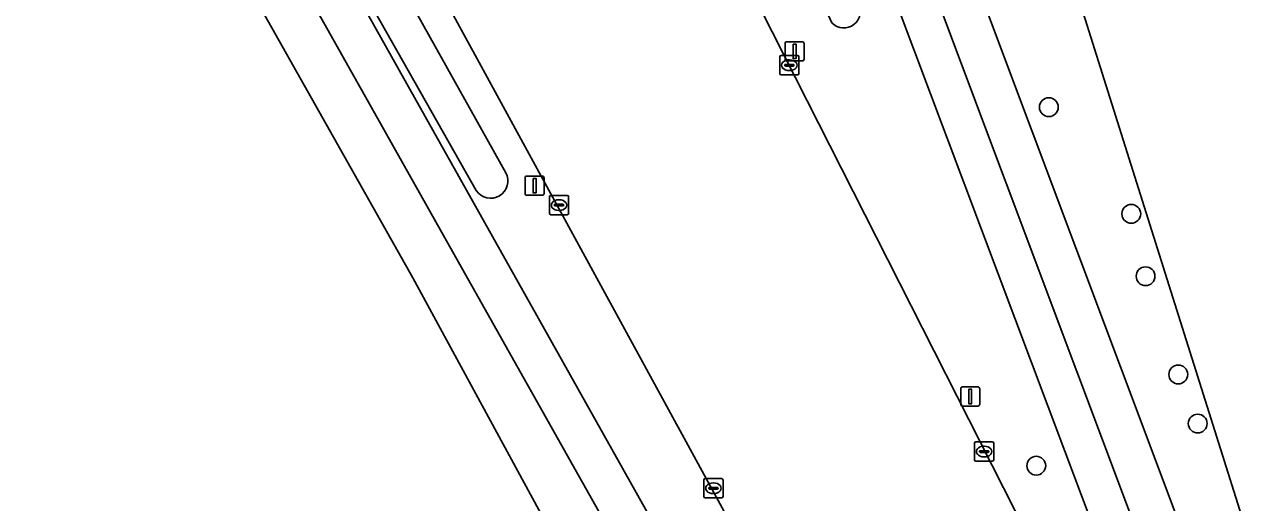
# Model space of a CAD drawing. Extents: x 162879 to 165540, y 384011 to 385181.
# Drawn here: x 163714.1 to 163777.7, y 384634.1 to 384658.9 of the extents above; entities that cross this region are included whole.
import ezdxf

# ---------------------------------------------------------------- set-up
doc = ezdxf.new("R2010")
doc.units = 0
for name, color, linetype in [('IMGEO_Berm_groen', 7, 'Continuous'), ('IMGEO_Boom', 7, 'Continuous'), ('IMGEO_Fietspad_gesloten', 7, 'Continuous'), ('IMGEO_Greppel_droge_sloot', 7, 'Continuous'), ('IMGEO_Groenvoorziening', 7, 'Continuous'), ('IMGEO_Kolk', 7, 'Continuous'), ('IMGEO_Lichtmast', 7, 'Continuous'), ('IMGEO_Loofbos', 7, 'Continuous'), ('IMGEO_Rijbaan_lokaal_gesloten', 7, 'Continuous'), ('IMGEO_Verkeerseiland_groen', 7, 'Continuous'), ('IMGEO_Voetpad_open', 7, 'Continuous')]:
    doc.layers.add(name, color=color, linetype=linetype)

msp = doc.modelspace()

# ---------------------------------------------------------------- linework, layer by layer
at = {"layer": 'IMGEO_Berm_groen'}
for points in [[(163737.588, 384650.274), (163730.578, 384662.649), (163727.778, 384667.911), (163727.153, 384667.992), (163727.769, 384666.895), (163757.603, 384613.731)], [(163732.051, 384667.355), (163729.937, 384667.63), (163739.124, 384651.194)], [(163760.531, 384615.21), (163732.051, 384667.355)]]:
    msp.add_lwpolyline(points, dxfattribs=at)
msp.add_arc((163738.335, 384650.769), 0.896, 213.50082, 28.33888, dxfattribs=at)
at = {"layer": 'IMGEO_Boom'}
for centre in [(163767.374, 384654.606), (163771.665, 384649.062), (163772.409, 384645.818), (163774.11, 384640.713), (163775.12, 384638.161), (163766.723, 384635.972)]:
    msp.add_circle(centre, 0.489, dxfattribs=at)
at = {"layer": 'IMGEO_Fietspad_gesloten'}
for points in [[(163750.388, 384689.969), (163749.494, 384692.279), (163748.679, 384694.197), (163746.636, 384698.75), (163744.71, 384697.869), (163746.819, 384693.286), (163747.617, 384691.408), (163748.57, 384688.95), (163750.819, 384682.971), (163774.285, 384620.591), (163775.977, 384616.401)], [(163776.194, 384621.294), (163750.388, 384689.969)], [(163757.603, 384613.731), (163727.769, 384666.895), (163725.831, 384665.787), (163754.621, 384614.652)]]:
    msp.add_lwpolyline(points, dxfattribs=at)
at = {"layer": 'IMGEO_Greppel_droge_sloot'}
for points in [[(163724.059, 384674.898), (163727.778, 384667.911), (163730.578, 384662.649), (163737.588, 384650.274)], [(163739.124, 384651.194), (163729.937, 384667.63)]]:
    msp.add_lwpolyline(points, dxfattribs=at)
for centre, radius, start, end in [((163756.704, 384659.595), 0.872, 224.227, 32.56626), ((163738.335, 384650.769), 0.896, 213.50082, 28.33888)]:
    msp.add_arc(centre, radius, start, end, dxfattribs=at)
at = {"layer": 'IMGEO_Groenvoorziening'}
msp.add_lwpolyline([(163748.867, 384699.197), (163750.997, 384694.485), (163751.782, 384692.578), (163752.608, 384690.331), (163773.426, 384634.92), (163774.54, 384631.956), (163774.838, 384631.162), (163775.122, 384630.407), (163778.093, 384631.181), (163768.177, 384662.661)], dxfattribs=at)
msp.add_lwpolyline([(163790.492, 384634.412), (163780.094, 384668.687), (163776.799, 384667.029), (163767.156, 384663.637), (163765.695, 384663.191), (163766.054, 384662.013), (163768.177, 384662.661), (163778.093, 384631.181)], close=True, dxfattribs=at)
at = {"layer": 'IMGEO_Kolk'}
for p, q in [((163753.373, 384656.361), (163753.373, 384657.213)), ((163753.448, 384657.287), (163754.3, 384657.287)), ((163753.861, 384657.067), (163753.886, 384657.067)), ((163754.374, 384657.213), (163754.374, 384656.361)), ((163754.3, 384656.287), (163753.448, 384656.287)), ((163753.632, 384656.781), (163753.632, 384656.793)), ((163754.07, 384656.744), (163753.672, 384656.744)), ((163753.675, 384656.83), (163754.073, 384656.83)), ((163753.884, 384656.507), (163753.859, 384656.507)), ((163754.116, 384656.793), (163754.116, 384656.781)), ((163741.391, 384649.088), (163741.391, 384649.94)), ((163741.466, 384650.014), (163742.318, 384650.014)), ((163742.392, 384649.94), (163742.392, 384649.088)), ((163741.65, 384649.508), (163741.65, 384649.52)), ((163742.088, 384649.471), (163741.69, 384649.471)), ((163741.693, 384649.557), (163742.091, 384649.557)), ((163741.879, 384649.794), (163741.904, 384649.794)), ((163742.134, 384649.52), (163742.134, 384649.508)), ((163742.318, 384649.014), (163741.466, 384649.014)), ((163741.902, 384649.234), (163741.877, 384649.234)), ((163763.506, 384636.281), (163763.506, 384637.133)), ((163763.581, 384637.207), (163764.433, 384637.207)), ((163763.765, 384636.701), (163763.765, 384636.713)), ((163764.203, 384636.664), (163763.805, 384636.664)), ((163763.808, 384636.75), (163764.206, 384636.75)), ((163763.994, 384636.987), (163764.019, 384636.987)), ((163764.249, 384636.713), (163764.249, 384636.701)), ((163764.507, 384637.133), (163764.507, 384636.281)), ((163764.433, 384636.207), (163763.581, 384636.207)), ((163764.017, 384636.427), (163763.992, 384636.427)), ((163749.423, 384634.374), (163749.423, 384635.226)), ((163749.498, 384635.3), (163750.35, 384635.3)), ((163749.682, 384634.794), (163749.682, 384634.806)), ((163750.12, 384634.757), (163749.722, 384634.757)), ((163749.725, 384634.843), (163750.123, 384634.843)), ((163749.911, 384635.08), (163749.936, 384635.08)), ((163750.166, 384634.806), (163750.166, 384634.794)), ((163750.424, 384635.226), (163750.424, 384634.374)), ((163750.35, 384634.3), (163749.498, 384634.3)), ((163749.934, 384634.52), (163749.909, 384634.52))]:
    msp.add_line(p, q, dxfattribs=at)
for points in [[(163753.373, 384656.361), (163753.373, 384657.213)], [(163753.448, 384657.287), (163754.3, 384657.287)], [(163754.374, 384657.213), (163754.374, 384656.361)], [(163754.3, 384656.287), (163753.448, 384656.287)], [(163741.391, 384649.088), (163741.391, 384649.94)], [(163741.466, 384650.014), (163742.318, 384650.014)], [(163742.392, 384649.94), (163742.392, 384649.088)], [(163742.318, 384649.014), (163741.466, 384649.014)], [(163763.506, 384636.281), (163763.506, 384637.133)], [(163763.581, 384637.207), (163764.433, 384637.207)], [(163764.507, 384637.133), (163764.507, 384636.281)], [(163764.433, 384636.207), (163763.581, 384636.207)], [(163749.423, 384634.374), (163749.423, 384635.226)], [(163749.498, 384635.3), (163750.35, 384635.3)], [(163750.424, 384635.226), (163750.424, 384634.374)], [(163750.35, 384634.3), (163749.498, 384634.3)]]:
    msp.add_lwpolyline(points, dxfattribs=at)
for centre, radius, start, end in [((163753.45, 384657.211), 0.0765, 91.55205, 178.44795), ((163753.45, 384657.211), 0.0765, 91.55205, 178.44795), ((163754.298, 384657.211), 0.0765, 1.55205, 88.44795), ((163754.298, 384657.211), 0.0765, 1.55205, 88.44795), ((163753.45, 384656.363), 0.0765, 181.55205, 268.44795), ((163753.45, 384656.363), 0.0765, 181.55205, 268.44795), ((163753.672, 384656.79), 0.0403, 85.87752, 175.75265), ((163753.669, 384656.78), 0.0366, 178.93798, 274.71019), ((163754.073, 384656.787), 0.043, 264.86636, 352.45326), ((163754.077, 384656.792), 0.0386, 1.73085, 96.63898), ((163754.298, 384656.363), 0.0765, 271.55205, 358.44795), ((163754.298, 384656.363), 0.0765, 271.55205, 358.44795), ((163741.468, 384649.938), 0.0765, 91.55205, 178.44795), ((163741.468, 384649.938), 0.0765, 91.55205, 178.44795), ((163742.316, 384649.938), 0.0765, 1.55205, 88.44795), ((163742.316, 384649.938), 0.0765, 1.55205, 88.44795), ((163741.69, 384649.517), 0.0403, 85.87752, 175.75265), ((163741.687, 384649.507), 0.0366, 178.93798, 274.71019), ((163742.091, 384649.514), 0.043, 264.86636, 352.45326), ((163742.095, 384649.519), 0.0386, 1.73085, 96.63898), ((163741.468, 384649.09), 0.0765, 181.55205, 268.44795), ((163741.468, 384649.09), 0.0765, 181.55205, 268.44795), ((163742.316, 384649.09), 0.0765, 271.55205, 358.44795), ((163742.316, 384649.09), 0.0765, 271.55205, 358.44795), ((163763.583, 384637.131), 0.0765, 91.55205, 178.44795), ((163763.583, 384637.131), 0.0765, 91.55205, 178.44795), ((163763.805, 384636.71), 0.0403, 85.87752, 175.75265), ((163763.802, 384636.7), 0.0366, 178.93798, 274.71019), ((163764.206, 384636.707), 0.043, 264.86636, 352.45326), ((163764.21, 384636.712), 0.0386, 1.73085, 96.63898), ((163764.431, 384637.131), 0.0765, 1.55205, 88.44795), ((163764.431, 384637.131), 0.0765, 1.55205, 88.44795), ((163763.583, 384636.283), 0.0765, 181.55205, 268.44795), ((163763.583, 384636.283), 0.0765, 181.55205, 268.44795), ((163764.431, 384636.283), 0.0765, 271.55205, 358.44795), ((163764.431, 384636.283), 0.0765, 271.55205, 358.44795), ((163749.5, 384635.224), 0.0765, 91.55205, 178.44795), ((163749.5, 384635.224), 0.0765, 91.55205, 178.44795), ((163749.722, 384634.803), 0.0403, 85.87752, 175.75265), ((163749.719, 384634.793), 0.0366, 178.93798, 274.71019), ((163750.123, 384634.8), 0.043, 264.86636, 352.45326), ((163750.127, 384634.805), 0.0386, 1.73085, 96.63898), ((163750.348, 384635.224), 0.0765, 1.55205, 88.44795), ((163750.348, 384635.224), 0.0765, 1.55205, 88.44795), ((163749.5, 384634.376), 0.0765, 181.55205, 268.44795), ((163749.5, 384634.376), 0.0765, 181.55205, 268.44795), ((163750.348, 384634.376), 0.0765, 271.55205, 358.44795), ((163750.348, 384634.376), 0.0765, 271.55205, 358.44795)]:
    msp.add_arc(centre, radius, start, end, dxfattribs=at)
for centre, major_axis, ratio, start_param, end_param in [((163753.86, 384656.787), (-0.387, 0.002), 0.722429, 4.712389, 7.853982), ((163753.885, 384656.787), (-0.39, 0.002), 0.717154, 1.570796, 4.712389), ((163741.878, 384649.514), (-0.387, 0.002), 0.722429, 4.712389, 7.853982), ((163741.903, 384649.514), (-0.39, 0.002), 0.717154, 1.570796, 4.712389), ((163763.993, 384636.707), (-0.387, 0.002), 0.722429, 4.712389, 7.853982), ((163764.018, 384636.707), (-0.39, 0.002), 0.717154, 1.570796, 4.712389), ((163749.91, 384634.8), (-0.387, 0.002), 0.722429, 4.712389, 7.853982), ((163749.935, 384634.8), (-0.39, 0.002), 0.717154, 1.570796, 4.712389)]:
    msp.add_ellipse(centre, major_axis=major_axis, ratio=ratio, start_param=start_param, end_param=end_param, dxfattribs=at)
at = {"layer": 'IMGEO_Lichtmast'}
for p, q in [((163753.651, 384657.109), (163753.651, 384657.909)), ((163753.651, 384657.909), (163753.651, 384657.109)), ((163753.751, 384658.009), (163754.541, 384658.009)), ((163754.541, 384658.009), (163753.751, 384658.009)), ((163754.641, 384657.909), (163754.641, 384657.109)), ((163754.641, 384657.109), (163754.641, 384657.909)), ((163754.541, 384657.009), (163753.751, 384657.009)), ((163753.751, 384657.009), (163754.541, 384657.009)), ((163740.123, 384650.123), (163740.123, 384650.923)), ((163740.123, 384650.923), (163740.123, 384650.123)), ((163740.223, 384651.023), (163741.013, 384651.023)), ((163741.013, 384651.023), (163740.223, 384651.023)), ((163741.113, 384650.923), (163741.113, 384650.123)), ((163741.113, 384650.123), (163741.113, 384650.923)), ((163741.013, 384650.023), (163740.223, 384650.023)), ((163740.223, 384650.023), (163741.013, 384650.023)), ((163762.788, 384639.169), (163762.788, 384639.969)), ((163762.788, 384639.969), (163762.788, 384639.169)), ((163762.888, 384640.069), (163763.678, 384640.069)), ((163763.678, 384640.069), (163762.888, 384640.069)), ((163763.778, 384639.969), (163763.778, 384639.169)), ((163763.778, 384639.169), (163763.778, 384639.969)), ((163763.678, 384639.069), (163762.888, 384639.069)), ((163762.888, 384639.069), (163763.678, 384639.069))]:
    msp.add_line(p, q, dxfattribs=at)
for points in [[(163754.071, 384657.884), (163754.221, 384657.884), (163754.221, 384657.134), (163754.071, 384657.134), (163754.071, 384657.884)], [(163740.543, 384650.898), (163740.693, 384650.898), (163740.693, 384650.148), (163740.543, 384650.148), (163740.543, 384650.898)], [(163763.208, 384639.944), (163763.358, 384639.944), (163763.358, 384639.194), (163763.208, 384639.194), (163763.208, 384639.944)]]:
    msp.add_lwpolyline(points, dxfattribs=at)
for centre, start, end in [((163753.751, 384657.909), 90, 180), ((163753.751, 384657.909), 90, 180), ((163754.541, 384657.909), 0, 90), ((163754.541, 384657.909), 360, 90), ((163753.751, 384657.109), 180, 270), ((163753.751, 384657.109), 180, 270), ((163754.541, 384657.109), 270, 0), ((163754.541, 384657.109), 270, 0), ((163740.223, 384650.923), 90, 180), ((163740.223, 384650.923), 90, 180), ((163741.013, 384650.923), 0, 90), ((163741.013, 384650.923), 360, 90), ((163740.223, 384650.123), 180, 270), ((163740.223, 384650.123), 180, 270), ((163741.013, 384650.123), 270, 0), ((163741.013, 384650.123), 270, 0), ((163762.888, 384639.969), 90, 180), ((163762.888, 384639.969), 90, 180), ((163763.678, 384639.969), 0, 90), ((163763.678, 384639.969), 360, 90), ((163762.888, 384639.169), 180, 270), ((163762.888, 384639.169), 180, 270), ((163763.678, 384639.169), 270, 0), ((163763.678, 384639.169), 270, 0)]:
    msp.add_arc(centre, 0.1, start, end, dxfattribs=at)
at = {"layer": 'IMGEO_Loofbos'}
msp.add_lwpolyline([(163750.431, 384616.074), (163741.934, 384631.674), (163734.277, 384645.741), (163721.297, 384668.753)], dxfattribs=at)
at = {"layer": 'IMGEO_Rijbaan_lokaal_gesloten'}
for points in [[(163725.68, 384678.902), (163728.199, 384674.378), (163732.051, 384667.355), (163760.531, 384615.21)], [(163776.461, 384612.285), (163774.658, 384615.835), (163745.749, 384672.775)]]:
    msp.add_lwpolyline(points, dxfattribs=at)
at = {"layer": 'IMGEO_Verkeerseiland_groen'}
msp.add_lwpolyline([(163756.079, 384658.987), (163749.47, 384673.572), (163747.93, 384677.162), (163745.749, 384672.775), (163774.658, 384615.835), (163775.977, 384616.401), (163774.285, 384620.591), (163750.819, 384682.971)], dxfattribs=at)
msp.add_arc((163756.704, 384659.595), 0.872, 224.227, 32.56626, dxfattribs=at)
at = {"layer": 'IMGEO_Voetpad_open'}
for points in [[(163750.112, 384703.04), (163749.9, 384703.57), (163749.05, 384705.158), (163747.708, 384707.626), (163743.784, 384705.422), (163743.607, 384705.334), (163746.636, 384698.75), (163748.679, 384694.197), (163749.494, 384692.279), (163750.388, 384689.969), (163776.194, 384621.294)], [(163779.71, 384620.265), (163779.139, 384622.771), (163779.074, 384623.056), (163778.028, 384622.671), (163777.269, 384624.69), (163777.04, 384625.303), (163776.948, 384625.547), (163775.442, 384629.556), (163775.331, 384629.849), (163775.122, 384630.407), (163774.838, 384631.162), (163774.54, 384631.956), (163773.426, 384634.92), (163752.608, 384690.331), (163751.782, 384692.578), (163750.997, 384694.485), (163748.867, 384699.197)], [(163713.151, 384683.194), (163716.517, 384677.23), (163717.616, 384675.28), (163721.297, 384668.753), (163734.277, 384645.741), (163741.934, 384631.674), (163750.431, 384616.074)], [(163754.621, 384614.652), (163725.831, 384665.787)]]:
    msp.add_lwpolyline(points, dxfattribs=at)

doc.saveas('drawing.dxf')
